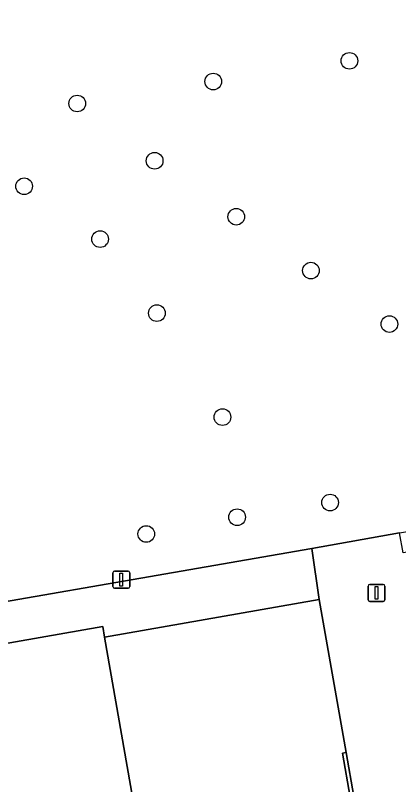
# Model space of a CAD drawing. Extents: x 162879 to 165540, y 384011 to 385181.
# Drawn here: x 164231.33 to 164253.81, y 384829.73 to 384874.9 of the extents above; entities that cross this region are included whole.
import ezdxf

# ---------------------------------------------------------------- set-up
doc = ezdxf.new("R2010")
doc.units = 0
for name, color, linetype in [('IMGEO_Boom', 7, 'Continuous'), ('IMGEO_Groenvoorziening', 7, 'Continuous'), ('IMGEO_Lichtmast', 7, 'Continuous'), ('IMGEO_Pand', 7, 'Continuous'), ('IMGEO_Voetpad_open', 7, 'Continuous')]:
    doc.layers.add(name, color=color, linetype=linetype)

msp = doc.modelspace()

# ---------------------------------------------------------------- linework, layer by layer
at = {"layer": 'IMGEO_Boom'}
for centre in [(164250.927, 384872.236), (164242.943, 384871.019), (164234.961, 384869.73), (164239.503, 384866.365), (164231.846, 384864.868), (164244.293, 384863.08), (164236.303, 384861.766), (164248.673, 384859.917), (164239.635, 384857.419), (164253.273, 384856.779), (164243.481, 384851.313), (164249.791, 384846.294), (164244.343, 384845.434), (164239.01, 384844.448)]:
    msp.add_circle(centre, 0.489, dxfattribs=at)
at = {"layer": 'IMGEO_Groenvoorziening'}
msp.add_lwpolyline([(164259.452, 384898.948), (164261.379, 384887.914), (164186.628, 384874.924), (164184.409, 384887.633), (164184.562, 384887.66), (164183.901, 384891.162), (164170.899, 384888.857), (164177.686, 384883.019), (164197.325, 384863.021), (164217.264, 384846.838), (164220.519, 384838.705), (164248.727, 384843.603), (164253.865, 384844.508), (164275.29, 384848.12), (164272.01, 384867.269), (164269.356, 384882.592), (164266.225, 384900.9), (164266.082, 384901.752), (164259.16, 384900.623)], close=True, dxfattribs=at)
for points in [[(164236.565, 384838.384), (164236.463, 384839.024), (164221.734, 384836.428), (164221.568, 384836.346), (164227.03, 384830.653)], [(164249.915, 384762.304), (164263.265, 384764.357), (164265.925, 384763.281), (164265.357, 384766.674), (164262.281, 384766.149), (164262.326, 384765.894), (164260.477, 384765.569), (164249.643, 384763.662), (164236.565, 384838.384)]]:
    msp.add_lwpolyline(points, dxfattribs=at)
at = {"layer": 'IMGEO_Lichtmast'}
for p, q in [((164237.05, 384841.366), (164237.05, 384842.166)), ((164237.05, 384842.166), (164237.05, 384841.366)), ((164237.15, 384842.266), (164237.94, 384842.266)), ((164237.94, 384842.266), (164237.15, 384842.266)), ((164238.04, 384842.166), (164238.04, 384841.366)), ((164238.04, 384841.366), (164238.04, 384842.166)), ((164237.94, 384841.266), (164237.15, 384841.266)), ((164237.15, 384841.266), (164237.94, 384841.266)), ((164252.02, 384840.587), (164252.02, 384841.387)), ((164252.02, 384841.387), (164252.02, 384840.587)), ((164252.12, 384841.487), (164252.91, 384841.487)), ((164252.91, 384841.487), (164252.12, 384841.487)), ((164253.01, 384841.387), (164253.01, 384840.587)), ((164253.01, 384840.587), (164253.01, 384841.387)), ((164252.91, 384840.487), (164252.12, 384840.487)), ((164252.12, 384840.487), (164252.91, 384840.487))]:
    msp.add_line(p, q, dxfattribs=at)
for points in [[(164237.47, 384842.141), (164237.62, 384842.141), (164237.62, 384841.391), (164237.47, 384841.391), (164237.47, 384842.141)], [(164252.44, 384841.362), (164252.59, 384841.362), (164252.59, 384840.612), (164252.44, 384840.612), (164252.44, 384841.362)]]:
    msp.add_lwpolyline(points, dxfattribs=at)
for centre, start, end in [((164237.15, 384842.166), 90, 180), ((164237.15, 384842.166), 90, 180), ((164237.94, 384842.166), 0, 90), ((164237.94, 384842.166), 360, 90), ((164237.15, 384841.366), 180, 270), ((164237.15, 384841.366), 180, 270), ((164237.94, 384841.366), 270, 0), ((164237.94, 384841.366), 270, 0), ((164252.12, 384841.387), 90, 180), ((164252.12, 384841.387), 90, 180), ((164252.91, 384841.387), 0, 90), ((164252.91, 384841.387), 360, 90), ((164252.12, 384840.587), 180, 270), ((164252.12, 384840.587), 180, 270), ((164252.91, 384840.587), 270, 0), ((164252.91, 384840.587), 270, 0)]:
    msp.add_arc(centre, 0.1, start, end, dxfattribs=at)
at = {"layer": 'IMGEO_Pand'}
msp.add_lwpolyline([(164250.731, 384831.617), (164249.146, 384840.598), (164236.565, 384838.384), (164249.643, 384763.662), (164260.477, 384765.569), (164260.432, 384765.824), (164250.339, 384823.174), (164249.819, 384826.126), (164251.426, 384826.409), (164250.514, 384831.579)], close=True, dxfattribs=at)
at = {"layer": 'IMGEO_Voetpad_open'}
for points in [[(164258.19, 384838.111), (164257.178, 384843.886), (164254.074, 384843.342), (164253.865, 384844.508), (164248.727, 384843.603), (164249.146, 384840.598), (164250.731, 384831.617), (164251.643, 384826.441), (164256.889, 384827.399), (164255.094, 384837.565), (164255.807, 384837.686)], [(164249.146, 384840.598), (164248.727, 384843.603), (164220.519, 384838.705), (164220.295, 384838.666), (164221.568, 384836.346), (164221.734, 384836.428), (164236.463, 384839.024), (164236.565, 384838.384)], [(164250.731, 384831.617), (164250.514, 384831.579), (164251.426, 384826.409), (164251.539, 384826.422), (164251.643, 384826.441)]]:
    msp.add_lwpolyline(points, close=True, dxfattribs=at)

doc.saveas('drawing.dxf')
